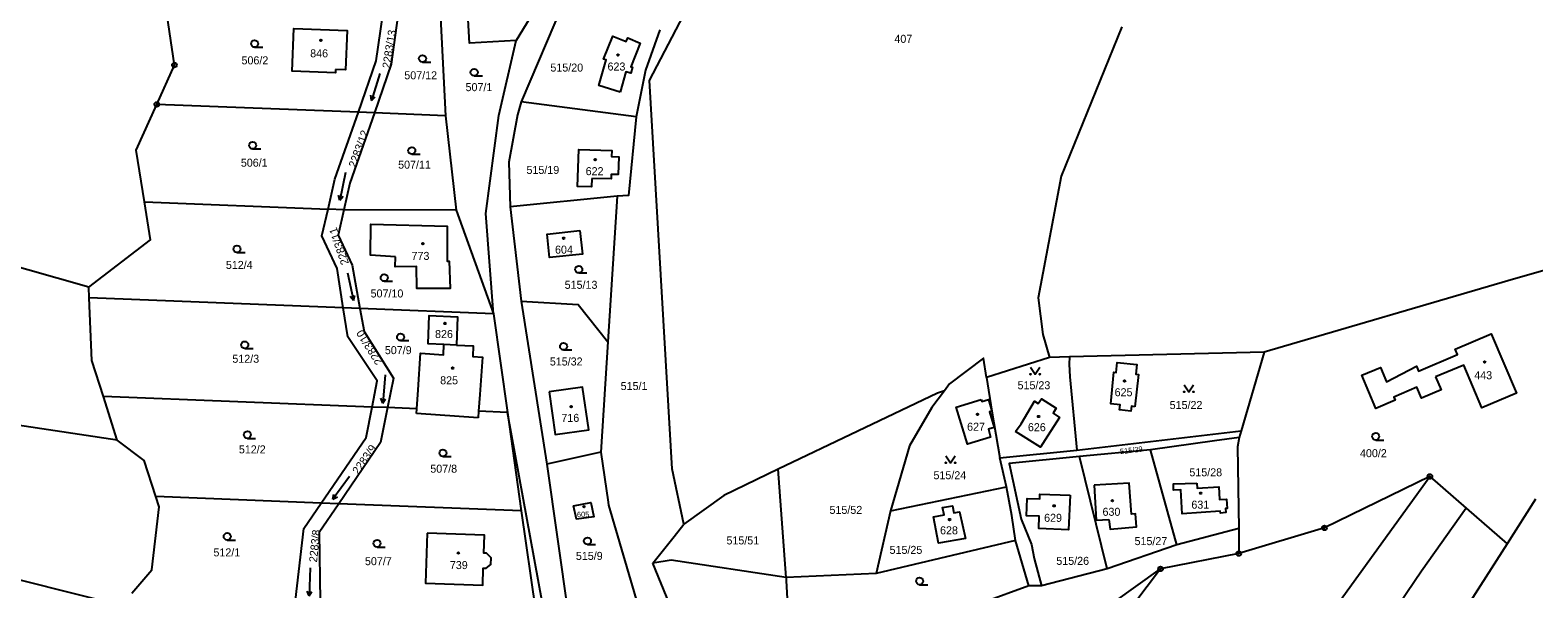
# Model space of a CAD drawing. Extents: x -725728 to -720881, y -1068679 to -1063504.
# Drawn here: x -722662.5 to -722343.1, y -1065371.2 to -1065252.5 of the extents above; entities that cross this region are included whole.
import ezdxf

# ---------------------------------------------------------------- set-up
doc = ezdxf.new("R2010")
doc.units = 0
for name, color, linetype in [('Hranice parcel', 7, 'Continuous'), ('Parcelní čísla', 7, 'Continuous'), ('Značky bodu BP', 7, 'Continuous'), ('Značky budov', 7, 'Continuous'), ('Značky kultur', 7, 'Continuous')]:
    doc.layers.add(name, color=color, linetype=linetype)

# ---------------------------------------------------------------- blocks, each defined once
blk = doc.blocks.new('4.02_3')
at = {"layer": 'Značky budov'}
blk.add_circle((-0.001, 0), 0.0175, dxfattribs=at)
blk = doc.blocks.new('4.02_4')
at = {"layer": 'Značky budov'}
blk.add_circle((-0.001, 0), 0.0175, dxfattribs=at)
blk = doc.blocks.new('3.04_3')
at = {"layer": 'Značky kultur'}
blk.add_line((0.001, 0), (0.176, 0), dxfattribs=at)
blk.add_circle((0.001, 0.075), 0.075, dxfattribs=at)
blk = doc.blocks.new('3.04_2')
at = {"layer": 'Značky kultur'}
blk.add_line((0.001, 0), (0.176, 0), dxfattribs=at)
blk.add_circle((0.001, 0.075), 0.075, dxfattribs=at)
blk = doc.blocks.new('3.14_1')
at = {"layer": 'Značky kultur'}
blk.add_lwpolyline([(-0.1, 0.15), (0, 0), (0.1, 0.15)], dxfattribs=at)
for centre in [(-0.1, 0), (0.1, 0)]:
    blk.add_circle(centre, 0.01, dxfattribs=at)
blk = doc.blocks.new('3.14_2')
at = {"layer": 'Značky kultur'}
blk.add_lwpolyline([(-0.1, 0.15), (0, 0), (0.1, 0.15)], dxfattribs=at)
for centre in [(-0.1, 0), (0.1, 0)]:
    blk.add_circle(centre, 0.01, dxfattribs=at)
blk = doc.blocks.new('8.02_58')
at = {"layer": 'Značky kultur'}
for p, q in [((0.01, 0.298), (-0.011, -0.302)), ((-0.011, -0.302), (-0.058, -0.202)), ((-0.011, -0.302), (0.042, -0.206))]:
    blk.add_line(p, q, dxfattribs=at)
blk = doc.blocks.new('8.02_59')
at = {"layer": 'Značky kultur'}
for p, q in [((0.175, 0.242), (-0.178, -0.244)), ((-0.178, -0.244), (-0.161, -0.135)), ((-0.178, -0.244), (-0.08, -0.194))]:
    blk.add_line(p, q, dxfattribs=at)
blk = doc.blocks.new('8.02_60')
at = {"layer": 'Značky kultur'}
for p, q in [((0.025, 0.297), (-0.027, -0.301)), ((-0.027, -0.301), (-0.069, -0.199)), ((-0.027, -0.301), (0.031, -0.208))]:
    blk.add_line(p, q, dxfattribs=at)
blk = doc.blocks.new('8.02_24')
at = {"layer": 'Značky kultur'}
for p, q in [((-0.063, 0.292), (0.062, -0.295)), ((0.062, -0.295), (-0.007, -0.21)), ((0.062, -0.295), (0.091, -0.189))]:
    blk.add_line(p, q, dxfattribs=at)
blk = doc.blocks.new('8.02_61')
at = {"layer": 'Značky kultur'}
for p, q in [((0.061, 0.292), (-0.064, -0.295)), ((-0.064, -0.295), (-0.092, -0.189)), ((-0.064, -0.295), (0.006, -0.21))]:
    blk.add_line(p, q, dxfattribs=at)
blk = doc.blocks.new('8.02_62')
at = {"layer": 'Značky kultur'}
for p, q in [((0.086, 0.286), (-0.089, -0.288)), ((-0.089, -0.288), (-0.108, -0.18)), ((-0.089, -0.288), (-0.012, -0.209))]:
    blk.add_line(p, q, dxfattribs=at)
blk = doc.blocks.new('1.05_2')
at = {"layer": 'Značky bodu BP'}
for radius in [0.05, 0.00303]:
    blk.add_circle((0, 0), radius, dxfattribs=at)
blk = doc.blocks.new('1.05_1')
at = {"layer": 'Značky bodu BP'}
for radius in [0.05, 0.00303]:
    blk.add_circle((0, 0), radius, dxfattribs=at)

msp = doc.modelspace()

# ---------------------------------------------------------------- linework, layer by layer
at = {"layer": 'Hranice parcel'}
for p, q in [((-722549.18, -1065246.68), (-722558.17, -1065267.76)), ((-722575.33, -1065249.86), (-722574.27, -1065270.69)), ((-722592.75, -1065269.96), (-722635.56, -1065268.28)), ((-722533.79, -1065270.91), (-722558.17, -1065267.76)), ((-722589.34, -1065270.09), (-722592.75, -1065269.96)), ((-722574.27, -1065270.69), (-722589.34, -1065270.09)), ((-722574.27, -1065270.69), (-722571.97, -1065290.76)), ((-722537.8, -1065287.8), (-722560.51, -1065290.04)), ((-722537.8, -1065287.8), (-722539.78, -1065318.71)), ((-722638.18, -1065289), (-722599.19, -1065290.53)), ((-722595.83, -1065290.66), (-722599.19, -1065290.53)), ((-722571.97, -1065290.76), (-722595.83, -1065290.66)), ((-722571.97, -1065290.76), (-722564.03, -1065312.74)), ((-722560.51, -1065290.04), (-722558.15, -1065310.03)), ((-722649.97, -1065307.09), (-722677.3, -1065299.38)), ((-722649.9, -1065309.36), (-722649.97, -1065307.09)), ((-722595.95, -1065311.49), (-722649.9, -1065309.36)), ((-722558.15, -1065310.03), (-722552.7, -1065344.7)), ((-722592.42, -1065311.62), (-722595.95, -1065311.49)), ((-722564.03, -1065312.74), (-722592.42, -1065311.62)), ((-722564.03, -1065312.74), (-722561.1, -1065333.68)), ((-722571.92, -1065319.4), (-722574.59, -1065319.27)), ((-722539.78, -1065318.71), (-722541.28, -1065342.15)), ((-722445.97, -1065322.01), (-722459.35, -1065326.26)), ((-722441.76, -1065321.91), (-722445.97, -1065322.01)), ((-722400.37, -1065320.92), (-722441.76, -1065321.91)), ((-722400.37, -1065320.92), (-722405.25, -1065337.58)), ((-722643.95, -1065339.55), (-722646.88, -1065330.29)), ((-722589.84, -1065332.54), (-722646.88, -1065330.29)), ((-722580.35, -1065332.92), (-722580.08, -1065328.86)), ((-722566.96, -1065329.85), (-722567.23, -1065333.44)), ((-722586.58, -1065332.67), (-722589.84, -1065332.54)), ((-722580.35, -1065332.92), (-722586.58, -1065332.67)), ((-722580.41, -1065333.89), (-722580.35, -1065332.92)), ((-722567.23, -1065333.44), (-722567.33, -1065334.81)), ((-722561.1, -1065333.68), (-722567.23, -1065333.44)), ((-722567.33, -1065334.81), (-722580.41, -1065333.89)), ((-722561.1, -1065333.68), (-722558.19, -1065354.58)), ((-722440.19, -1065341.68), (-722405.25, -1065337.58)), ((-722405.25, -1065337.58), (-722405.73, -1065339)), ((-722541.28, -1065342.15), (-722552.7, -1065344.7)), ((-722456.55, -1065343.33), (-722440.19, -1065341.68)), ((-722424.56, -1065341.63), (-722439.62, -1065343.04)), ((-722433.76, -1065366.87), (-722439.62, -1065343.04)), ((-722418.93, -1065361.83), (-722424.56, -1065341.63)), ((-722552.7, -1065344.7), (-722548.19, -1065376.53)), ((-722501.87, -1065368.71), (-722503.57, -1065345.76)), ((-722455.11, -1065349.47), (-722456.55, -1065343.33)), ((-722479.76, -1065354.57), (-722455.11, -1065349.47)), ((-722365.18, -1065347.29), (-722357.52, -1065354)), ((-722600.64, -1065352.94), (-722635.75, -1065351.55)), ((-722342.75, -1065352.08), (-722348.82, -1065361.62)), ((-722596.91, -1065353.09), (-722600.64, -1065352.94)), ((-722558.19, -1065354.58), (-722596.91, -1065353.09)), ((-722558.19, -1065354.58), (-722555.14, -1065375.65)), ((-722479.76, -1065354.57), (-722482.76, -1065367.91)), ((-722357.52, -1065354), (-722348.82, -1065361.62)), ((-722405.79, -1065358.35), (-722418.93, -1065361.83)), ((-722405.79, -1065358.35), (-722405.78, -1065363.65)), ((-722453.21, -1065360.85), (-722482.76, -1065367.91)), ((-722450.38, -1065370.51), (-722453.21, -1065360.85)), ((-722418.93, -1065361.83), (-722433.76, -1065366.87)), ((-722405.78, -1065363.65), (-722422.39, -1065366.92)), ((-722482.76, -1065367.91), (-722501.87, -1065368.71)), ((-722433.76, -1065366.87), (-722447.67, -1065370.53)), ((-722422.39, -1065366.92), (-722431.35, -1065378.72)), ((-722447.67, -1065370.53), (-722450.38, -1065370.51))]:
    msp.add_line(p, q, dxfattribs=at)
for points in [[(-722559.21, -1065254.71), (-722569.15, -1065255.29), (-722571.91, -1065206.3)], [(-722533.56, -1065206.13), (-722546.44, -1065233.72), (-722559.21, -1065254.71)], [(-722523.64, -1065357.4), (-722526.1, -1065345.68), (-722530.94, -1065263.24), (-722518.81, -1065239.98)], [(-722635.56, -1065268.28), (-722631.82, -1065259.93), (-722633.64, -1065247.54)], [(-722592.75, -1065269.96), (-722588.95, -1065259.06), (-722587.58, -1065249.34)], [(-722584.39, -1065249.47), (-722585.77, -1065259.75), (-722589.34, -1065270.09)], [(-722597.59, -1065260.84), (-722597.64, -1065261.56), (-722606.84, -1065261.2), (-722606.45, -1065252.14), (-722595.15, -1065252.59), (-722595.49, -1065260.92), (-722597.59, -1065260.84)], [(-722528.7, -1065252.48), (-722531.78, -1065260.98), (-722533.79, -1065270.91)], [(-722430.6, -1065251.84), (-722443.48, -1065283.52), (-722448.36, -1065309.36), (-722447.42, -1065317.17), (-722445.97, -1065322.01)], [(-722564.03, -1065312.74), (-722565.71, -1065291.44), (-722562.89, -1065270.63), (-722559.21, -1065254.71)], [(-722537.13, -1065265.65), (-722541.69, -1065264.3), (-722540.14, -1065258.83), (-722540.66, -1065258.68), (-722538.69, -1065253.78), (-722535.9, -1065254.95), (-722535.56, -1065254.14), (-722532.92, -1065255.25), (-722534.89, -1065260.31), (-722534.52, -1065260.41), (-722534.89, -1065261.65), (-722535.96, -1065261.36), (-722537.13, -1065265.65)], [(-722638.18, -1065289), (-722639.92, -1065278), (-722635.56, -1065268.28)], [(-722558.17, -1065267.76), (-722558.98, -1065270.48), (-722560.83, -1065280.56), (-722560.51, -1065290.04)], [(-722599.19, -1065290.53), (-722597.74, -1065284.16), (-722592.75, -1065269.96)], [(-722589.34, -1065270.09), (-722594.54, -1065285), (-722595.83, -1065290.66)], [(-722533.79, -1065270.91), (-722535.4, -1065287.59), (-722537.8, -1065287.8)], [(-722543.17, -1065284.01), (-722543.22, -1065285.82), (-722546.25, -1065285.74), (-722545.9, -1065277.85), (-722538.93, -1065278.05), (-722538.97, -1065279.36), (-722537.44, -1065279.4), (-722537.57, -1065283.2), (-722539.07, -1065283.16), (-722539.1, -1065284.12), (-722543.17, -1065284.01)], [(-722643.95, -1065339.55), (-722714.15, -1065329.03), (-722766.59, -1065318.05), (-722788.2, -1065314.02), (-722874.06, -1065290.3)], [(-722649.97, -1065307.09), (-722636.9, -1065297.05), (-722638.18, -1065289)], [(-722595.95, -1065311.49), (-722597.25, -1065303.11), (-722600.48, -1065296.2), (-722599.19, -1065290.53)], [(-722595.83, -1065290.66), (-722597.05, -1065296.03), (-722594.06, -1065302.41), (-722592.42, -1065311.62)], [(-722584.89, -1065300.68), (-722590.16, -1065300.32), (-722590.08, -1065293.68), (-722573.9, -1065294.14), (-722573.9, -1065301.56), (-722573.5, -1065301.58), (-722573.27, -1065307.37), (-722580.32, -1065307.39), (-722580.44, -1065302.68), (-722584.91, -1065302.74), (-722584.89, -1065300.68)], [(-722545.71, -1065295.07), (-722545.17, -1065300.07), (-722552.14, -1065300.81), (-722552.67, -1065295.81), (-722545.71, -1065295.07)], [(-722298.31, -1065303.4), (-722316.13, -1065296.89), (-722319.21, -1065297.33), (-722348.67, -1065305.75), (-722400.37, -1065320.92)], [(-722646.88, -1065330.29), (-722649.37, -1065322.66), (-722649.9, -1065309.36)], [(-722558.15, -1065310.03), (-722546.08, -1065310.8), (-722539.78, -1065318.71)], [(-722589.84, -1065332.54), (-722588.77, -1065326.96), (-722594.99, -1065317.66), (-722595.95, -1065311.49)], [(-722592.42, -1065311.62), (-722591.55, -1065316.51), (-722585.3, -1065326.41), (-722586.58, -1065332.67)], [(-722574.59, -1065319.27), (-722577.94, -1065319.1), (-722577.69, -1065313.13), (-722571.71, -1065313.42), (-722571.92, -1065319.4)], [(-722643.2, -1065374.7), (-722758.04, -1065345.82), (-722883.74, -1065315.27)], [(-722363.97, -1065326.16), (-722362.81, -1065328.9), (-722366.95, -1065330.65), (-722367.94, -1065328.32), (-722372.87, -1065330.41), (-722372.58, -1065331.09), (-722376.67, -1065332.83), (-722379.65, -1065325.8), (-722375.7, -1065324.12), (-722374.41, -1065327.16), (-722368.06, -1065323.86), (-722367.63, -1065324.89), (-722359.35, -1065321.38), (-722359.83, -1065320.26), (-722352.16, -1065317.01), (-722346.83, -1065329.59), (-722354.16, -1065332.69), (-722358, -1065323.63), (-722363.97, -1065326.16)], [(-722580.08, -1065328.86), (-722579.59, -1065321.11), (-722574.7, -1065321.47), (-722574.59, -1065319.27)], [(-722571.92, -1065319.4), (-722568.35, -1065319.58), (-722568.46, -1065321.83), (-722566.41, -1065321.93), (-722566.96, -1065329.85)], [(-722459.35, -1065326.26), (-722460.01, -1065322.16), (-722467.18, -1065327.61), (-722468.31, -1065329.11)], [(-722441.76, -1065321.91), (-722441.78, -1065323.43), (-722441.64, -1065326.1), (-722440.19, -1065341.68)], [(-722427.83, -1065332.47), (-722428.58, -1065332.38), (-722428.71, -1065333.4), (-722431.11, -1065333.11), (-722430.98, -1065332.08), (-722432.98, -1065331.84), (-722432.35, -1065325.15), (-722431.8, -1065325.21), (-722431.6, -1065323.09), (-722427.46, -1065323.48), (-722427.66, -1065325.59), (-722427.07, -1065325.65), (-722427.83, -1065332.47)], [(-722459.35, -1065326.26), (-722458.2, -1065333.4), (-722456.55, -1065343.33)], [(-722552.23, -1065329.3), (-722550.95, -1065338.39), (-722543.82, -1065337.37), (-722545.16, -1065328.31), (-722552.23, -1065329.3)], [(-722468.31, -1065329.11), (-722469.79, -1065329.58), (-722503.57, -1065345.76)], [(-722468.31, -1065329.11), (-722470.95, -1065332.64), (-722475.7, -1065340.79), (-722479.76, -1065354.57)], [(-722600.64, -1065352.94), (-722591.09, -1065339), (-722589.84, -1065332.54)], [(-722586.58, -1065332.67), (-722588.08, -1065340.05), (-722596.91, -1065353.09)], [(-722460.49, -1065330.97), (-722460.36, -1065331.37), (-722458.95, -1065330.94), (-722458.2, -1065333.4), (-722458.73, -1065333.56), (-722457.73, -1065336.88), (-722458.91, -1065337.24), (-722458.53, -1065338.96), (-722463.42, -1065340.41), (-722465.79, -1065332.57), (-722460.49, -1065330.97)], [(-722453.22, -1065337.71), (-722452.01, -1065336.09), (-722449.14, -1065331.31), (-722448.35, -1065331.81), (-722447.69, -1065330.78), (-722444.53, -1065332.79), (-722445.2, -1065333.85), (-722443.82, -1065334.73), (-722446.9, -1065339.53), (-722447.9, -1065341.09), (-722453.22, -1065337.71)], [(-722646.82, -1065494.06), (-722625.14, -1065470.09), (-722604.08, -1065455.49), (-722579.05, -1065439.08), (-722570.73, -1065433.25), (-722563.23, -1065423.07), (-722549.58, -1065396.27), (-722561.1, -1065333.68)], [(-722635.75, -1065351.55), (-722638.23, -1065343.86), (-722643.95, -1065339.55)], [(-722405.73, -1065339), (-722410.92, -1065339.7), (-722424.56, -1065341.63)], [(-722405.73, -1065339), (-722406.06, -1065340.96), (-722405.79, -1065358.35)], [(-722541.28, -1065342.15), (-722539.72, -1065352.72), (-722539.63, -1065353.36), (-722533.43, -1065374.63)], [(-722439.62, -1065343.04), (-722454.54, -1065344.53), (-722452, -1065356.36), (-722449.78, -1065361.75), (-722449.26, -1065364.71), (-722447.67, -1065370.53)], [(-722503.57, -1065345.76), (-722515.14, -1065351.3), (-722523.64, -1065357.4)], [(-722453.21, -1065360.85), (-722453.98, -1065355.57), (-722455.11, -1065349.47)], [(-722433.38, -1065356.45), (-722433.06, -1065358.47), (-722427.47, -1065358.01), (-722427.69, -1065355.2), (-722428.58, -1065355.29), (-722429.03, -1065348.7), (-722436.47, -1065349.12)], [(-722436.47, -1065349.12), (-722436.08, -1065356.56), (-722433.38, -1065356.45)], [(-722420.29, -1065418.95), (-722384.59, -1065374.13), (-722365.18, -1065347.29)], [(-722414.72, -1065348.69), (-722414.61, -1065349.75), (-722410.03, -1065349.48), (-722409.85, -1065352.18), (-722408.39, -1065352.08), (-722408.26, -1065354.05), (-722408.6, -1065354.07), (-722408.54, -1065354.96), (-722409.69, -1065355.04), (-722409.71, -1065354.68), (-722417.78, -1065355.22), (-722418.12, -1065350.1), (-722419.63, -1065350.2), (-722419.64, -1065348.88), (-722414.72, -1065348.69)], [(-722365.18, -1065347.29), (-722387.6, -1065358.2), (-722405.78, -1065363.65)], [(-722640.87, -1065372.08), (-722636.6, -1065367.08), (-722635.05, -1065353.74), (-722635.75, -1065351.55)], [(-722441.62, -1065351.24), (-722441.91, -1065358.61), (-722448.26, -1065358.36), (-722448.16, -1065355.74), (-722450.85, -1065355.63), (-722450.71, -1065351.93), (-722448.01, -1065352.04), (-722448, -1065351.04), (-722441.62, -1065351.24)], [(-722606.13, -1065373.52), (-722604.35, -1065358.36), (-722600.64, -1065352.94)], [(-722596.91, -1065353.09), (-722601.06, -1065359.21), (-722600.86, -1065373.74)], [(-722547.03, -1065353.54), (-722543.38, -1065352.78), (-722542.75, -1065355.84), (-722546.44, -1065356.38), (-722547.03, -1065353.54)], [(-722357.52, -1065354), (-722366.97, -1065367.42), (-722386.23, -1065395.85), (-722426.63, -1065447.77), (-722440.7, -1065466.38), (-722459.23, -1065491.7), (-722491.34, -1065537.79), (-722505.02, -1065562.62), (-722515.04, -1065584.73)], [(-722463.81, -1065360.44), (-722469.55, -1065361.46), (-722470.58, -1065355.82), (-722468.38, -1065355.41), (-722468.67, -1065353.88), (-722466.6, -1065353.5), (-722466.32, -1065355.02), (-722465.12, -1065354.79), (-722463.81, -1065360.44)], [(-722530.22, -1065365.7), (-722525.72, -1065360.03), (-722523.64, -1065357.4)], [(-722578.12, -1065359.32), (-722578.49, -1065369.95), (-722566.33, -1065370.35), (-722566.22, -1065366.76), (-722565.63, -1065366.78), (-722564.6, -1065366), (-722564.54, -1065364.55), (-722565.54, -1065363.59), (-722566.11, -1065363.57), (-722565.99, -1065359.78), (-722578.12, -1065359.32)], [(-722348.82, -1065361.62), (-722357.82, -1065375.76), (-722377.6, -1065403.63), (-722417.73, -1065451.78), (-722430.87, -1065469.56), (-722449.11, -1065495.01), (-722482.56, -1065541.98), (-722499.31, -1065573.36), (-722510.08, -1065599.54), (-722518.29, -1065629.02), (-722520.91, -1065639.92), (-722526.78, -1065669.58)], [(-722501.87, -1065368.71), (-722526.31, -1065365.07), (-722530.22, -1065365.7)], [(-722501, -1065385.31), (-722516.97, -1065383.98), (-722523.14, -1065382.94), (-722530.22, -1065365.7)], [(-722434.04, -1065382.27), (-722432.42, -1065374.03), (-722422.39, -1065366.92)], [(-722501.87, -1065368.71), (-722501.89, -1065369.41), (-722501.05, -1065384.68), (-722501, -1065385.31)], [(-722450.38, -1065370.51), (-722469.75, -1065377.56), (-722487.29, -1065384.79), (-722501, -1065385.31)]]:
    msp.add_lwpolyline(points, dxfattribs=at)

# ---------------------------------------------------------------- block references
at = {"layer": 'Značky bodu BP', "xscale": 10, "yscale": 10}
for name, p in [('1.05_2', (-722631.82, -1065259.93)), ('1.05_1', (-722635.56, -1065268.28)), ('1.05_1', (-722365.18, -1065347.29)), ('1.05_1', (-722387.6, -1065358.2)), ('1.05_2', (-722405.78, -1065363.65)), ('1.05_2', (-722422.39, -1065366.92))]:
    msp.add_blockref(name, p, dxfattribs=at)
at = {"layer": 'Značky budov', "xscale": 10, "yscale": 10}
for name, p in [('4.02_4', (-722600.7, -1065254.68)), ('4.02_3', (-722537.61, -1065257.8)), ('4.02_3', (-722542.45, -1065280.03)), ('4.02_3', (-722579.05, -1065297.87)), ('4.02_3', (-722549.15, -1065296.69)), ('4.02_3', (-722574.36, -1065314.79)), ('4.02_3', (-722353.57, -1065322.98)), ('4.02_3', (-722572.73, -1065324.27)), ('4.02_3', (-722430.03, -1065327.01)), ('4.02_3', (-722547.55, -1065332.45)), ('4.02_3', (-722461.26, -1065334.09)), ('4.02_3', (-722448.29, -1065334.55)), ('4.02_4', (-722432.61, -1065352.42)), ('4.02_3', (-722413.88, -1065350.83)), ('4.02_3', (-722544.81, -1065353.71)), ('4.02_3', (-722444.98, -1065353.52)), ('4.02_4', (-722467.2, -1065356.43)), ('4.02_3', (-722571.51, -1065363.53))]:
    msp.add_blockref(name, p, dxfattribs=at)
at = {"layer": 'Značky kultur', "xscale": 10, "yscale": 10}
for name, p in [('3.04_3', (-722614.8, -1065256.16)), ('3.04_2', (-722579.14, -1065259.31)), ('8.02_62', (-722589.04, -1065264.55)), ('3.04_2', (-722568.17, -1065262.23)), ('3.04_2', (-722615.21, -1065277.75)), ('3.04_2', (-722581.42, -1065278.84)), ('8.02_61', (-722596.06, -1065285.65)), ('3.04_2', (-722618.54, -1065299.75)), ('8.02_24', (-722594.42, -1065306.99)), ('3.04_2', (-722587.27, -1065305.85)), ('3.04_2', (-722545.96, -1065304.07)), ('3.04_2', (-722583.8, -1065318.44)), ('3.04_2', (-722616.88, -1065320.09)), ('3.04_3', (-722549.18, -1065320.43)), ('8.02_60', (-722587.29, -1065328.7)), ('3.14_1', (-722449, -1065325.58)), ('3.14_1', (-722416.39, -1065329.31)), ('3.04_2', (-722616.33, -1065339.19)), ('3.04_2', (-722376.71, -1065339.54)), ('3.04_2', (-722574.8, -1065343.06)), ('3.14_2', (-722467.01, -1065344.38)), ('8.02_59', (-722596.37, -1065349.68)), ('3.04_2', (-722620.61, -1065360.78)), ('3.04_2', (-722588.79, -1065362.26)), ('3.04_2', (-722544.12, -1065361.73)), ('8.02_58', (-722603.08, -1065369.63)), ('3.04_2', (-722473.57, -1065370.26))]:
    msp.add_blockref(name, p, dxfattribs=at)

# ---------------------------------------------------------------- texts
at = {"layer": 'Parcelní čísla'}
for s, height, rotation, p in [('2283/13', 1.7, 81, (-722586.02, -1065260.73)), ('2283/12', 1.7, 70, (-722593.3, -1065281.87)), ('2283/11', 1.7, 109, (-722594.73, -1065302.01)), ('2283/10', 1.7, 122, (-722587.5, -1065322.91)), ('2283/9', 1.7, 55, (-722592.78, -1065347)), ('515/29', 1.14, 7, (-722430.92, -1065342.57)), ('2283/8', 1.7, 84, (-722601.55, -1065365.59))]:
    msp.add_text(s, height=height, rotation=rotation, dxfattribs=at).set_placement(p)
for s, height, p in [('407', 1.7, (-722478.92, -1065255.21)), ('846', 1.7, (-722602.98, -1065258.29)), ('506/2', 1.7, (-722617.57, -1065259.78)), ('515/20', 1.7, (-722551.97, -1065261.31)), ('623', 1.7, (-722539.84, -1065261.09)), ('507/12', 1.7, (-722582.99, -1065262.95)), ('507/1', 1.7, (-722569.99, -1065265.47)), ('506/1', 1.7, (-722617.71, -1065281.51)), ('507/11', 1.7, (-722584.31, -1065281.93)), ('515/19', 1.7, (-722557.05, -1065283.05)), ('622', 1.7, (-722544.48, -1065283.31)), ('604', 1.7, (-722550.99, -1065299.97)), ('512/4', 1.7, (-722620.89, -1065303.22)), ('773', 1.7, (-722581.46, -1065301.3)), ('507/10', 1.7, (-722590.15, -1065309.27)), ('515/13', 1.7, (-722548.94, -1065307.44)), ('826', 1.7, (-722576.47, -1065317.89)), ('507/9', 1.7, (-722587.13, -1065321.31)), ('512/3', 1.7, (-722619.51, -1065323.14)), ('515/32', 1.7, (-722552.09, -1065323.72)), ('825', 1.7, (-722575.38, -1065327.71)), ('515/1', 1.7, (-722537.05, -1065328.93)), ('515/23', 1.7, (-722452.76, -1065328.76)), ('443', 1.7, (-722355.77, -1065326.64)), ('625', 1.7, (-722432.15, -1065330.25)), ('515/22', 1.7, (-722420.46, -1065332.96)), ('716', 1.7, (-722549.64, -1065335.69)), ('627', 1.7, (-722463.48, -1065337.57)), ('626', 1.7, (-722450.56, -1065337.67)), ('512/2', 1.7, (-722618.13, -1065342.38)), ('400/2', 1.7, (-722380.04, -1065343.19)), ('507/8', 1.7, (-722577.47, -1065346.48)), ('515/24', 1.7, (-722470.62, -1065347.87)), ('515/28', 1.7, (-722416.27, -1065347.25)), ('631', 1.7, (-722415.85, -1065354.12)), ('605', 1.14, (-722546.33, -1065355.91)), ('515/52', 1.7, (-722492.7, -1065355.23)), ('629', 1.7, (-722447.12, -1065356.91)), ('630', 1.7, (-722434.72, -1065355.63)), ('628', 1.7, (-722469.22, -1065359.57)), ('515/51', 1.7, (-722514.58, -1065361.71)), ('515/25', 1.7, (-722479.94, -1065363.72)), ('515/27', 1.7, (-722427.92, -1065361.86)), ('512/1', 1.7, (-722623.53, -1065364.25)), ('507/7', 1.7, (-722591.35, -1065366.12)), ('739', 1.7, (-722573.32, -1065366.95)), ('515/9', 1.7, (-722546.56, -1065365)), ('515/26', 1.7, (-722444.53, -1065366.05))]:
    msp.add_text(s, height=height, dxfattribs=at).set_placement(p)

doc.saveas('drawing.dxf')
